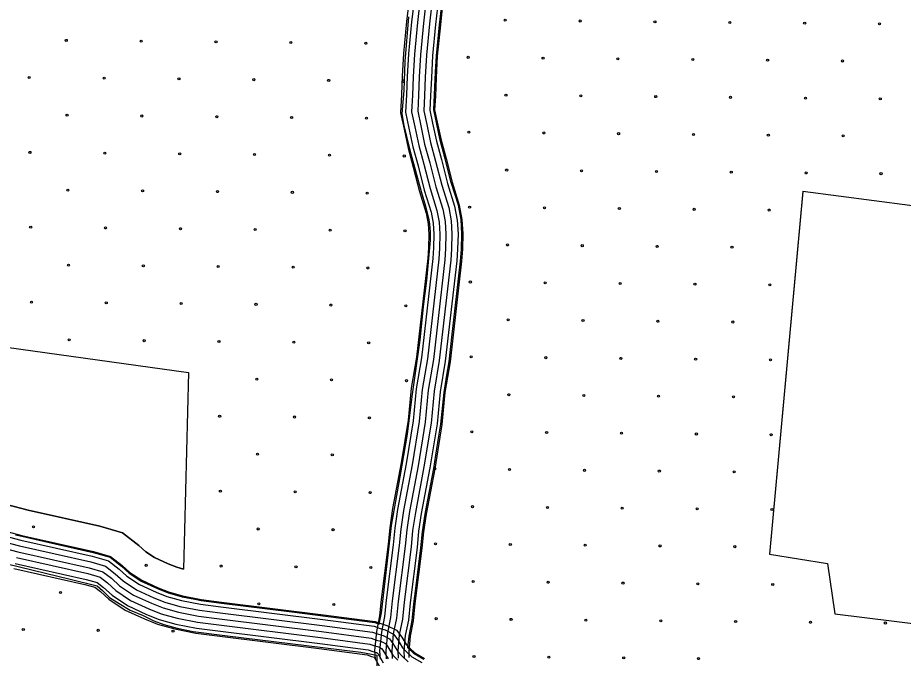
# Model space of a CAD drawing. Extents: x 1788175 to 1969470, y 584502 to 738744.
# Drawn here: x 1875084 to 1879633, y 620713 to 624002 of the extents above; entities that cross this region are included whole.
import ezdxf

# ---------------------------------------------------------------- set-up
doc = ezdxf.new("R2010")
doc.units = 0
for name, color, linetype in [('DESIGN - EROSION CONTROL - Devices', 7, 'Continuous'), ('DESIGN - SCRATCH - User 1', 7, 'Continuous'), ('SURVEY - DRAINAGE - Bridges', 7, 'Continuous'), ('SURVEY - TRANSPORTATION - Roads', 7, 'Continuous')]:
    doc.layers.add(name, color=color, linetype=linetype)

msp = doc.modelspace()

# ---------------------------------------------------------------- linework, layer by layer
at = {"layer": 'DESIGN - EROSION CONTROL - Devices'}
for centre in [(1877587.9, 623989), (1877972.5, 623985.3), (1878357, 623981.5), (1878741.6, 623977.8), (1879126.1, 623974.1), (1879510.7, 623970.3), (1875333.2, 623885.7), (1875717.8, 623882), (1876102.3, 623878.2), (1876486.9, 623874.5), (1876871.4, 623870.8), (1877397.5, 623798.6), (1877782.1, 623794.8), (1878166.6, 623791.1), (1878551.2, 623787.4), (1878935.7, 623783.6), (1879320.3, 623779.9), (1875142.8, 623695.3), (1875527.4, 623691.6), (1875911.9, 623687.8), (1876296.5, 623684.1), (1876681, 623680.4), (1877591.7, 623604.4), (1877976.2, 623600.7), (1878360.8, 623597), (1878745.3, 623593.2), (1879129.9, 623589.5), (1879514.4, 623585.8), (1875337, 623501.2), (1875721.5, 623497.4), (1876106.1, 623493.7), (1876490.6, 623490), (1876875.2, 623486.2), (1877401.3, 623414), (1877785.8, 623410.3), (1878170.4, 623406.6), (1878554.9, 623402.8), (1878939.5, 623399.1), (1879324, 623395.4), (1875146.5, 623310.7), (1875531.1, 623307), (1875915.7, 623303.3), (1876300.2, 623299.5), (1876684.8, 623295.8), (1877069.3, 623292.1), (1877595.4, 623219.9), (1877980, 623216.1), (1878364.5, 623212.4), (1878749.1, 623208.7), (1879133.6, 623204.9), (1879518.2, 623201.2), (1875340.7, 623116.6), (1875725.2, 623112.9), (1876109.8, 623109.1), (1876494.3, 623105.4), (1876878.9, 623101.7), (1877405, 623029.5), (1877789.5, 623025.7), (1878174.1, 623022), (1878558.6, 623018.3), (1878943.2, 623014.5), (1875150.3, 622926.2), (1875534.8, 622922.5), (1875919.4, 622918.7), (1876303.9, 622915), (1876688.5, 622911.3), (1877073, 622907.5), (1877599.1, 622835.3), (1877983.7, 622831.6), (1878368.2, 622827.9), (1878752.8, 622824.1), (1875344.4, 622732), (1875729, 622728.3), (1876113.5, 622724.6), (1876498.1, 622720.8), (1876882.6, 622717.1), (1877408.7, 622644.9), (1877793.3, 622641.2), (1878177.8, 622637.4), (1878562.4, 622633.7), (1878946.9, 622630), (1875154, 622541.6), (1875538.6, 622537.9), (1875923.1, 622534.2), (1876307.7, 622530.4), (1876692.2, 622526.7), (1877076.8, 622523), (1877602.9, 622450.8), (1877987.4, 622447), (1878372, 622443.3), (1878756.5, 622439.6), (1875348.2, 622347.5), (1875732.7, 622343.8), (1876117.3, 622340), (1876501.8, 622336.3), (1876886.4, 622332.6), (1877412.5, 622260.4), (1877797, 622256.6), (1878181.6, 622252.9), (1878566.1, 622249.2), (1878950.7, 622245.4), (1876311.4, 622145.9), (1876696, 622142.2), (1877080.5, 622138.4), (1877606.6, 622066.2), (1877991.2, 622062.5), (1878375.7, 622058.8), (1878760.3, 622055), (1876121, 621955.5), (1876505.6, 621951.7), (1876890.1, 621948), (1877416.2, 621875.8), (1877800.7, 621872.1), (1878185.3, 621868.3), (1878569.8, 621864.6), (1878954.4, 621860.9), (1876315.1, 621761.3), (1876699.7, 621757.6), (1877225.8, 621685.4), (1877610.3, 621681.7), (1877994.9, 621677.9), (1878379.4, 621674.2), (1878764, 621670.5), (1876124.7, 621570.9), (1876509.3, 621567.2), (1876893.8, 621563.5), (1877419.9, 621491.3), (1877804.5, 621487.5), (1878189, 621483.8), (1878573.6, 621480.1), (1878958.1, 621476.3), (1875165.2, 621388), (1876318.9, 621376.8), (1876703.4, 621373), (1877229.5, 621300.8), (1877614.1, 621297.1), (1877998.6, 621293.4), (1878383.2, 621289.6), (1878767.7, 621285.9), (1875743.9, 621190.1), (1876128.5, 621186.4), (1876513, 621182.6), (1876897.6, 621178.9), (1877423.7, 621106.7), (1877808.2, 621103), (1878192.8, 621099.2), (1878577.3, 621095.5), (1878961.9, 621091.8), (1875302.9, 621050.5), (1876322.6, 620992.2), (1876707.2, 620988.5), (1877233.2, 620916.3), (1877617.8, 620912.6), (1878002.4, 620908.8), (1878386.9, 620905.1), (1878771.5, 620901.4), (1879156, 620897.6), (1879540.6, 620893.9), (1875112.4, 620860.1), (1875497, 620856.3), (1875881.5, 620852.6), (1877427.4, 620722.2), (1877811.9, 620718.4), (1878196.5, 620714.7), (1878581, 620711)]:
    msp.add_circle(centre, 5.28, dxfattribs=at)
msp.add_arc((1877065.6, 623676.6), 5.28, 29.7349, 326.5689, dxfattribs=at)
at = {"layer": 'DESIGN - SCRATCH - User 1'}
for points in [[(1877088.2, 620766.1), (1877094, 620826.5), (1877110.1, 620906.5), (1877118.1, 620991.6), (1877128.2, 621071.2), (1877154.8, 621279.4), (1877162.8, 621362.6), (1877176.4, 621453), (1877190.4, 621527.3), (1877220.5, 621686.6), (1877231.8, 621756.5), (1877247.5, 621853.3), (1877257.3, 621914.3), (1877273.5, 622078.2), (1877288.1, 622166.3), (1877299.6, 622235.6), (1877299.6, 622235.6), (1877315.8, 622377.4), (1877322.5, 622435.7), (1877358.6, 622751.7), (1877362.9, 622813.2), (1877365.1, 622892.6), (1877360.7, 622965.3), (1877347, 623039.1), (1877310.3, 623155.8), (1877278.9, 623278.3), (1877253.5, 623372.6), (1877234.1, 623464.6), (1877220.4, 623528.3), (1877229.6, 623722.7), (1877234.1, 623805.6), (1877250, 623965.4), (1877259.7, 624053)], [(1876918.6, 620896.3), (1876940.1, 620888.3), (1876951.5, 620945.9), (1876986.8, 621243.1), (1877004.1, 621394.8), (1877048, 621644.4), (1877085.6, 621863.8), (1877111.9, 622069.5), (1877150.7, 622346.6), (1877168.3, 622519.7), (1877184.6, 622652.6), (1877203.4, 622859.5), (1877203.4, 622900.9), (1877200.9, 622943.2), (1877195.9, 622973.6), (1877180.8, 623032.6), (1877157, 623107.8), (1877104.4, 623302.2), (1877083.1, 623392.5), (1877069.3, 623448.9), (1877059.3, 623509.1), (1877068.5, 623628.8), (1877073.3, 623776.5), (1877092.9, 624007.1)], [(1873765.2, 623716), (1874732.3, 623627.3), (1874692.8, 622356.6), (1875961.6, 622179.7), (1875935.2, 621170.4)], [(1879116.2, 623110.2), (1878946, 621247.3), (1879243.7, 621199.1), (1879281.4, 620940.9), (1880374.4, 620806.2), (1880443.6, 621858.7), (1881064.7, 621796)], [(1881145.2, 621827.4), (1881163.3, 622136.3), (1881268.1, 622806.6), (1880584.8, 622929.1), (1880520.3, 622516.9), (1880150.7, 622581.2), (1880215.1, 622965.4), (1879116.2, 623110.2)], [(1875935.2, 621170.4), (1875900.7, 621180), (1875857.1, 621197.4), (1875786, 621230), (1875742.3, 621259.2), (1875706.1, 621292.1), (1875622, 621357.3), (1875505.3, 621390.8), (1875137.1, 621473.6), (1874800.9, 621561.5), (1874687.2, 621588.7), (1874585.6, 621605.3), (1874485.3, 621622.1), (1874364.5, 621636.8), (1874342.5, 621639.4)], [(1875072.8, 621347.4), (1875104.4, 621339.2), (1875148.9, 621329.2), (1875238.8, 621309), (1875471, 621256.7), (1875367, 621280.1), (1875429.8, 621266), (1875471, 621256.7), (1875558.3, 621231.7), (1875617.1, 621186.1), (1875657, 621150), (1875685.5, 621130.8), (1875718.4, 621108.9), (1875801, 621070.9), (1875856.4, 621048.7), (1875928.9, 621028.7), (1875994.1, 621015.9), (1876025.2, 621009.7), (1876130.2, 620996), (1876492.1, 620950.9), (1876918.6, 620896.3)], [(1874965, 621212.4), (1875353.5, 621118.7), (1875491.2, 621084.3), (1875519.3, 621060.8), (1875555.3, 621024.8), (1875605.4, 620993.5), (1875661.7, 620960.6), (1875727.4, 620932.4), (1875783.7, 620905.8), (1875833.7, 620887), (1875902.6, 620868.2), (1875985.5, 620851), (1876160.7, 620827.5), (1876650.4, 620768.6), (1876845.5, 620743.8), (1876927.8, 620728.2)], [(1877170.4, 620707), (1877120, 620736.2), (1877088.2, 620766.1)], [(1876927.8, 620728.2), (1876929.5, 620608.7), (1876687.7, 620576.2), (1876020.6, 620525.7), (1876087.9, 619496.3), (1876962.4, 619521.3), (1876904.9, 619399.5), (1876823.8, 619261.5), (1876762.2, 619153.1), (1876658.2, 618887.4), (1876541.4, 618574.9), (1876469.2, 618362.4), (1876403.3, 618200.8)]]:
    msp.add_lwpolyline(points, dxfattribs=at)
at = {"layer": 'SURVEY - DRAINAGE - Bridges'}
for points in [[(1873765.2, 623716), (1874732.3, 623627.3), (1874692.8, 622356.6), (1875961.6, 622179.7), (1875935.2, 621170.4)], [(1879116.2, 623112.2), (1878946, 621247.3), (1879243.7, 621199.1), (1879281.4, 620940.9), (1880374.4, 620806.2), (1880443.6, 621858.7), (1881142.9, 621788.2), (1881163.3, 622136.3), (1881268.1, 622806.6), (1880584.8, 622929.1), (1880520.3, 622516.9), (1880150.7, 622581.2), (1880215.1, 622965.4), (1879116.2, 623110.2)], [(1874342.5, 621639.4), (1874364.5, 621636.8), (1874485.3, 621622.1), (1874585.6, 621605.3), (1874687.2, 621588.7), (1874800.9, 621561.5), (1875137.1, 621473.6), (1875505.3, 621390.8), (1875622, 621357.3), (1875706.1, 621292.1), (1875742.3, 621259.2), (1875786, 621230), (1875857.1, 621197.4), (1875900.7, 621180), (1875935.2, 621170.4)]]:
    msp.add_lwpolyline(points, dxfattribs=at)
at = {"layer": 'SURVEY - TRANSPORTATION - Roads'}
for points in [[(1877092.2, 624079.8), (1877081.5, 623983), (1877065.1, 623818.5), (1877058.8, 623702), (1877054.7, 623607.8), (1877050.1, 623514.5), (1877068.4, 623429.4), (1877088.7, 623333.1), (1877115, 623235.2), (1877147.3, 623109.4), (1877182.3, 622998.1), (1877192.2, 622944.5), (1877195.6, 622889.8), (1877193.6, 622821.5), (1877189.8, 622767.2), (1877131.7, 622259.1), (1877105.5, 622100.4), (1877089.2, 621936.1), (1877053.6, 621715.9), (1877009.3, 621481.3), (1876994.6, 621383.3), (1876986.4, 621298.3), (1876950.1, 621014.1), (1876942.3, 620931.2), (1876926.2, 620851), (1876917.1, 620752.1), (1876919.3, 620707.8)], [(1877117.6, 624075.8), (1877107.1, 623980.4), (1877090.8, 623816.6), (1877084.5, 623700.8), (1877080.4, 623606.6), (1877075.9, 623516.6), (1877093.5, 623434.7), (1877113.7, 623339.1), (1877139.9, 623241.7), (1877172, 623116.4), (1877207.3, 623004.3), (1877217.8, 622947.7), (1877221.3, 622890.2), (1877219.3, 622820.2), (1877215.5, 622764.9), (1877157.2, 622255.5), (1877131, 622097), (1877114.8, 621932.8), (1877079, 621711.4), (1877034.6, 621477), (1877020.1, 621380.2), (1877012, 621295.4), (1876975.6, 621011.3), (1876967.7, 620927.4), (1876951.6, 620847.3), (1876942.8, 620751.6), (1876945, 620709.1)], [(1877148.2, 624070.8), (1877137.9, 623977.1), (1877121.7, 623814.2), (1877115.5, 623699.3), (1877111.4, 623605.2), (1877107.1, 623519.1), (1877123.8, 623441.2), (1877143.9, 623346.3), (1877169.9, 623249.6), (1877201.9, 623124.9), (1877237.4, 623011.8), (1877248.6, 622951.5), (1877252.3, 622890.7), (1877250.3, 622818.7), (1877246.3, 622762), (1877187.9, 622251.2), (1877161.7, 622092.9), (1877145.5, 621928.8), (1877109.5, 621706.1), (1877065.2, 621471.8), (1877050.9, 621376.4), (1877042.8, 621292), (1877006.4, 621007.8), (1876998.5, 620922.9), (1876982.4, 620842.8), (1876973.9, 620750.9), (1876976, 620710.7)], [(1877178.9, 624065.9), (1877168.8, 623973.9), (1877152.6, 623811.8), (1877146.5, 623697.8), (1877142.3, 623603.7), (1877138.2, 623521.7), (1877154.1, 623447.6), (1877174, 623353.6), (1877199.9, 623257.5), (1877231.7, 623133.4), (1877267.5, 623019.3), (1877279.4, 622955.3), (1877283.4, 622891.2), (1877281.3, 622817.2), (1877277.2, 622759.2), (1877218.6, 622246.9), (1877192.5, 622088.9), (1877176.3, 621924.8), (1877140, 621700.7), (1877095.8, 621466.6), (1877081.7, 621372.6), (1877073.6, 621288.5), (1877037.3, 621004.4), (1877029.2, 620918.4), (1877013.1, 620838.3), (1877005, 620750.3), (1877006.9, 620712.3)], [(1877178.9, 624065.9), (1877168.8, 623973.9), (1877152.6, 623811.8), (1877146.5, 623697.8), (1877142.3, 623603.7), (1877138.2, 623521.7), (1877154.1, 623447.6), (1877174, 623353.6), (1877199.9, 623257.5), (1877231.7, 623133.4), (1877267.5, 623019.3), (1877279.4, 622955.3), (1877283.4, 622891.2), (1877281.3, 622817.2), (1877277.2, 622759.2), (1877218.6, 622246.9), (1877192.5, 622088.9), (1877176.3, 621924.8), (1877140, 621700.7), (1877095.8, 621466.6), (1877081.7, 621372.6), (1877073.6, 621288.5), (1877037.3, 621004.4), (1877029.2, 620918.4), (1877013.1, 620838.3), (1877005, 620750.3), (1877006.9, 620712.3)], [(1877209.5, 624061), (1877199.6, 623970.7), (1877183.5, 623809.4), (1877177.4, 623696.2), (1877173.3, 623602.3), (1877169.4, 623524.2), (1877184.5, 623454.1), (1877204.2, 623360.8), (1877229.9, 623265.4), (1877261.5, 623141.9), (1877297.7, 623026.8), (1877310.3, 622959.1), (1877314.4, 622891.8), (1877312.2, 622815.7), (1877308.1, 622756.3), (1877249.3, 622242.7), (1877223.2, 622084.8), (1877207, 621920.8), (1877170.6, 621695.4), (1877126.3, 621461.4), (1877112.4, 621368.8), (1877104.4, 621285.1), (1877068.1, 621001), (1877059.9, 620913.9), (1877043.8, 620833.9), (1877036.1, 620749.7), (1877037.9, 620713.9)], [(1877240.2, 624056.1), (1877230.4, 623967.4), (1877214.4, 623807.1), (1877208.4, 623694.7), (1877204.3, 623600.8), (1877200.6, 623526.7), (1877214.8, 623460.5), (1877234.3, 623368), (1877259.8, 623273.2), (1877291.3, 623150.4), (1877327.8, 623034.3), (1877341.1, 622962.9), (1877345.4, 622892.3), (1877343.2, 622814.2), (1877339, 622753.5), (1877280.1, 622238.4), (1877254, 622080.8), (1877237.8, 621916.8), (1877201.1, 621690), (1877156.9, 621456.3), (1877143.2, 621365), (1877135.2, 621281.6), (1877098.9, 620997.6), (1877090.6, 620909.3), (1877074.5, 620829.4), (1877067.1, 620749), (1877068.8, 620715.5)], [(1877264.6, 624052.2), (1877255, 623964.8), (1877239.1, 623805.2), (1877233.1, 623693.5), (1877229, 623599.7), (1877225.4, 623528.7), (1877239, 623465.7), (1877258.4, 623373.8), (1877283.7, 623279.5), (1877315.1, 623157.2), (1877351.8, 623040.3), (1877365.7, 622965.9), (1877370.2, 622892.7), (1877367.9, 622812.9), (1877363.6, 622751.2), (1877304.5, 622234.9), (1877278.5, 622077.5), (1877262.3, 621913.6), (1877225.5, 621685.7), (1877181.3, 621452.1), (1877167.8, 621362), (1877159.8, 621278.9), (1877123.5, 620994.9), (1877115.1, 620905.7), (1877099, 620825.8), (1877091.9, 620748.5), (1877093.5, 620716.7)], [(1874762.6, 621408.2), (1875099.8, 621320.1), (1875466.1, 621237.6), (1875549.2, 621213.8), (1875604.5, 621171), (1875644.8, 621134.4), (1875708.7, 621091.6), (1875794.7, 621052.2), (1875850, 621030), (1875924.4, 621009.5), (1876022, 620990.3), (1876127.7, 620976.5), (1876651.3, 620912.1), (1876913.9, 620877), (1876945.8, 620865.6), (1876971.4, 620858.5), (1877013.9, 620837.2), (1877036.7, 620806.7), (1877060.4, 620766.5), (1877080.1, 620746.7), (1877108.1, 620720.3), (1877158.9, 620690.9)], [(1874768.6, 621432.2), (1875105.6, 621344.1), (1875472.2, 621261.6), (1875560.6, 621236.2), (1875620.4, 621189.9), (1875660, 621153.9), (1875720.8, 621113.3), (1875804.5, 621074.9), (1875858, 621053.5), (1875930, 621033.6), (1876026, 621014.7), (1876130.8, 621001), (1876654.4, 620936.6), (1876919.7, 620901.1), (1876953.2, 620889.1), (1876980.3, 620881.7), (1877030.2, 620856.7), (1877057.3, 620820.4), (1877080.1, 620781.7), (1877097.4, 620764.4), (1877123, 620740.2), (1877173.3, 620711.1)], [(1874747.5, 621348.1), (1875085.1, 621259.8), (1875450.7, 621177.5), (1875520.7, 621157.5), (1875564.6, 621123.4), (1875606.5, 621085.4), (1875678.4, 621037.3), (1875770.3, 620995.2), (1875830.2, 620971.2), (1875910.1, 620949.1), (1876012, 620929), (1876119.9, 620915), (1876643.4, 620850.6), (1876899.1, 620816.4), (1876927.1, 620806.4), (1876949.1, 620800.4), (1876973, 620788.3), (1876985, 620772.3), (1877010.9, 620728.3), (1877036.9, 620702.3)], [(1874747.5, 621348.1), (1875085.1, 621259.8), (1875450.7, 621177.5), (1875520.7, 621157.5), (1875564.6, 621123.4), (1875606.5, 621085.4), (1875678.4, 621037.3), (1875770.3, 620995.2), (1875830.2, 620971.2), (1875910.1, 620949.1), (1876012, 620929), (1876119.9, 620915), (1876643.4, 620850.6), (1876899.1, 620816.4), (1876927.1, 620806.4), (1876949.1, 620800.4), (1876973, 620788.3), (1876985, 620772.3), (1877010.9, 620728.3), (1877036.9, 620702.3)], [(1874755, 621378.2), (1875092.5, 621289.9), (1875458.4, 621207.6), (1875534.9, 621185.6), (1875584.5, 621147.2), (1875625.6, 621109.9), (1875693.6, 621064.5), (1875782.5, 621023.7), (1875840.1, 621000.6), (1875917.2, 620979.3), (1876017, 620959.6), (1876123.8, 620945.7), (1876647.3, 620881.3), (1876906.5, 620846.7), (1876936.5, 620836), (1876960.2, 620829.4), (1876993.5, 620812.8), (1877010.9, 620789.5), (1877035.7, 620747.4), (1877058.5, 620724.5), (1877089.5, 620695.2)], [(1875077.8, 621229.7), (1875443.1, 621147.5), (1875506.4, 621129.3), (1875544.6, 621099.7), (1875587.4, 621060.9), (1875663.2, 621010.2), (1875758, 620966.7), (1875820.3, 620941.8), (1875903, 620918.9), (1876007, 620898.4), (1876116, 620884.2), (1876639.4, 620819.8), (1876891.8, 620786.1), (1876917.8, 620776.8), (1876937.9, 620771.3), (1876952.6, 620763.9), (1876959.2, 620755.1), (1876986.2, 620709.2)], [(1875064.4, 621174.6), (1875429, 621092.5), (1875480.2, 621077.8), (1875508.2, 621056.2), (1875552.4, 621016.1), (1875635.5, 620960.5), (1875735.6, 620914.6), (1875802.1, 620887.9), (1875889.9, 620863.7), (1875997.8, 620842.4), (1876108.9, 620827.9), (1876632.2, 620763.6), (1876878.3, 620730.7), (1876900.7, 620722.7), (1876914.7, 620718.8), (1876941, 620674.2)], [(1875070.5, 621199.6), (1875435.4, 621117.4), (1875492.1, 621101.2), (1875524.7, 621075.9), (1875568.2, 621036.4), (1875648.1, 620983), (1875745.8, 620938.2), (1875810.3, 620912.3), (1875895.8, 620888.7), (1876002, 620867.8), (1876112.1, 620853.5), (1876635.5, 620789.1), (1876884.4, 620755.8), (1876908.4, 620747.2), (1876926.8, 620742.2), (1876932.2, 620739.5), (1876933.3, 620737.9), (1876961.5, 620690.1)]]:
    msp.add_lwpolyline(points, dxfattribs=at)

doc.saveas('drawing.dxf')
